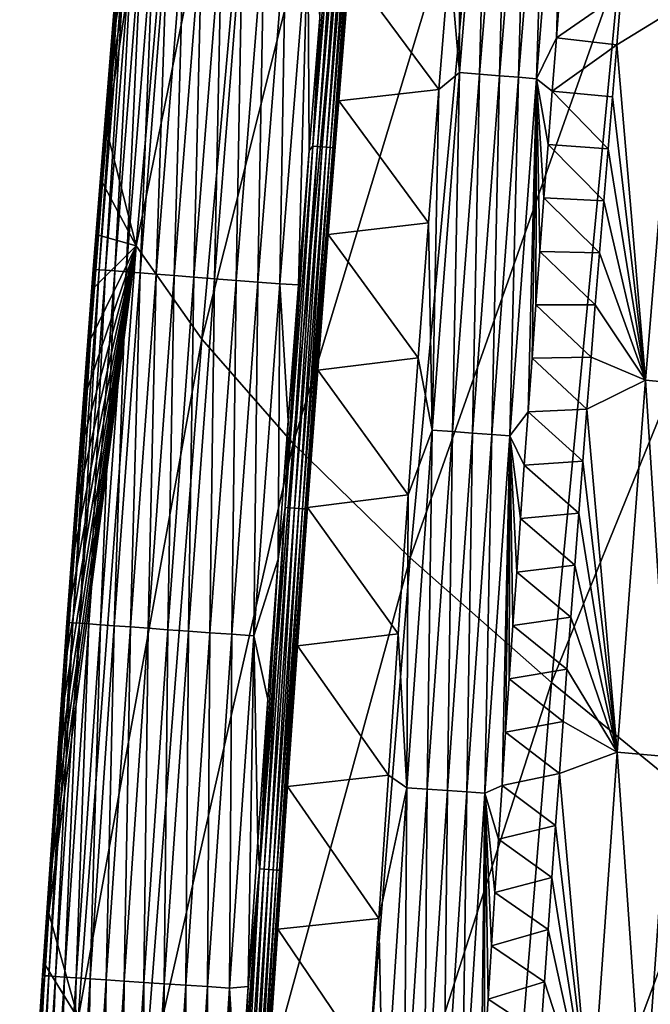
# Model space of a CAD drawing. Header units: millimetres. Extents: x -300 to 300, y -500 to 500.
# Tile 568 of 656: x -296 to -282, y 176 to 198. Entities that reach past the tile are written whole.
import ezdxf

# ---------------------------------------------------------------- set-up
doc = ezdxf.new("R2010")
doc.units = ezdxf.units.MM
doc.header["$LTSCALE"] = 81.481481
for name, color, linetype in [('20', 7, 'CONTINUOUS'), ('24', 7, 'CONTINUOUS'), ('25', 7, 'CONTINUOUS'), ('28', 7, 'CONTINUOUS'), ('29', 7, 'CONTINUOUS'), ('31', 7, 'CONTINUOUS'), ('33', 7, 'CONTINUOUS')]:
    doc.layers.add(name, color=color, linetype=linetype)

msp = doc.modelspace()

# ---------------------------------------------------------------- linework, layer by layer
at = {"layer": '20', "color": 7, "linetype": 'CONTINUOUS'}
for points in [[(-279.029, 195.805, 31.154), (-277.388, 210.597, 31.258), (-282.589, 198.919, 27.298), (-279.029, 195.805, 31.154)], [(-293.019, 192.858, 9.708), (-291.612, 208.98, 9.738), (-293.655, 195.336, 5.778), (-293.019, 192.858, 9.708)], [(-293.655, 195.336, 5.778), (-291.612, 208.98, 9.738), (-293.564, 196.461, 5.782), (-293.655, 195.336, 5.778)], [(-293.564, 196.461, 5.782), (-291.612, 208.98, 9.738), (-293.473, 197.585, 5.787), (-293.564, 196.461, 5.782)], [(-293.473, 197.585, 5.787), (-291.612, 208.98, 9.738), (-293.381, 198.709, 5.791), (-293.473, 197.585, 5.787)], [(-293.019, 192.858, 9.708), (-290.175, 206.835, 14.459), (-291.612, 208.98, 9.738), (-293.019, 192.858, 9.708)], [(-291.607, 190.84, 14.411), (-290.175, 206.835, 14.459), (-293.019, 192.858, 9.708), (-291.607, 190.84, 14.411)], [(-291.607, 190.84, 14.411), (-288.18, 204.44, 18.955), (-290.175, 206.835, 14.459), (-291.607, 190.84, 14.411)], [(-289.631, 188.593, 18.893), (-288.18, 204.44, 18.955), (-291.607, 190.84, 14.411), (-289.631, 188.593, 18.893)], [(-289.631, 188.593, 18.893), (-285.645, 201.799, 23.233), (-288.18, 204.44, 18.955), (-289.631, 188.593, 18.893)], [(-287.111, 186.122, 23.157), (-285.645, 201.799, 23.233), (-289.631, 188.593, 18.893), (-287.111, 186.122, 23.157)], [(-287.111, 186.122, 23.157), (-282.589, 198.919, 27.298), (-285.645, 201.799, 23.233), (-287.111, 186.122, 23.157)], [(-284.064, 183.434, 27.21), (-282.589, 198.919, 27.298), (-287.111, 186.122, 23.157), (-284.064, 183.434, 27.21)], [(-284.064, 183.434, 27.21), (-279.029, 195.805, 31.154), (-282.589, 198.919, 27.298), (-284.064, 183.434, 27.21)], [(-280.509, 180.533, 31.057), (-279.029, 195.805, 31.154), (-284.064, 183.434, 27.21), (-280.509, 180.533, 31.057)], [(-293.744, 194.212, 5.774), (-293.019, 192.858, 9.708), (-293.655, 195.336, 5.778), (-293.744, 194.212, 5.774)], [(-293.833, 193.088, 5.77), (-293.019, 192.858, 9.708), (-293.744, 194.212, 5.774), (-293.833, 193.088, 5.77)], [(-293.921, 191.963, 5.766), (-293.019, 192.858, 9.708), (-293.833, 193.088, 5.77), (-293.921, 191.963, 5.766)], [(-294.268, 176.186, 9.68), (-293.019, 192.858, 9.708), (-294.903, 178.456, 5.719), (-294.268, 176.186, 9.68)], [(-294.903, 178.456, 5.719), (-293.019, 192.858, 9.708), (-294.826, 179.583, 5.723), (-294.903, 178.456, 5.719)], [(-294.826, 179.583, 5.723), (-293.019, 192.858, 9.708), (-294.748, 180.709, 5.726), (-294.826, 179.583, 5.723)], [(-294.748, 180.709, 5.726), (-293.019, 192.858, 9.708), (-294.669, 181.835, 5.73), (-294.748, 180.709, 5.726)], [(-294.669, 181.835, 5.73), (-293.019, 192.858, 9.708), (-294.589, 182.961, 5.734), (-294.669, 181.835, 5.73)], [(-294.589, 182.961, 5.734), (-293.019, 192.858, 9.708), (-294.509, 184.087, 5.738), (-294.589, 182.961, 5.734)], [(-294.509, 184.087, 5.738), (-293.019, 192.858, 9.708), (-294.427, 185.212, 5.742), (-294.509, 184.087, 5.738)], [(-294.427, 185.212, 5.742), (-293.019, 192.858, 9.708), (-294.345, 186.338, 5.746), (-294.427, 185.212, 5.742)], [(-294.345, 186.338, 5.746), (-293.019, 192.858, 9.708), (-294.262, 187.463, 5.75), (-294.345, 186.338, 5.746)], [(-294.268, 176.186, 9.68), (-291.607, 190.84, 14.411), (-293.019, 192.858, 9.708), (-294.268, 176.186, 9.68)], [(-294.262, 187.463, 5.75), (-293.019, 192.858, 9.708), (-294.178, 188.588, 5.754), (-294.262, 187.463, 5.75)], [(-294.178, 188.588, 5.754), (-293.019, 192.858, 9.708), (-294.093, 189.713, 5.758), (-294.178, 188.588, 5.754)], [(-294.093, 189.713, 5.758), (-293.019, 192.858, 9.708), (-294.007, 190.838, 5.762), (-294.093, 189.713, 5.758)], [(-294.007, 190.838, 5.762), (-293.019, 192.858, 9.708), (-293.921, 191.963, 5.766), (-294.007, 190.838, 5.762)], [(-292.881, 174.306, 14.367), (-291.607, 190.84, 14.411), (-294.268, 176.186, 9.68), (-292.881, 174.306, 14.367)], [(-292.881, 174.306, 14.367), (-289.631, 188.593, 18.893), (-291.607, 190.84, 14.411), (-292.881, 174.306, 14.367)], [(-290.924, 172.221, 18.835), (-289.631, 188.593, 18.893), (-292.881, 174.306, 14.367), (-290.924, 172.221, 18.835)], [(-290.924, 172.221, 18.835), (-287.111, 186.122, 23.157), (-289.631, 188.593, 18.893), (-290.924, 172.221, 18.835)], [(-288.418, 169.933, 23.087), (-287.111, 186.122, 23.157), (-290.924, 172.221, 18.835), (-288.418, 169.933, 23.087)], [(-288.418, 169.933, 23.087), (-284.064, 183.434, 27.21), (-287.111, 186.122, 23.157), (-288.418, 169.933, 23.087)], [(-285.38, 167.45, 27.129), (-284.064, 183.434, 27.21), (-288.418, 169.933, 23.087), (-285.38, 167.45, 27.129)], [(-285.38, 167.45, 27.129), (-280.509, 180.533, 31.057), (-284.064, 183.434, 27.21), (-285.38, 167.45, 27.129)], [(-281.829, 164.774, 30.967), (-280.509, 180.533, 31.057), (-285.38, 167.45, 27.129), (-281.829, 164.774, 30.967)], [(-294.979, 177.33, 5.715), (-294.268, 176.186, 9.68), (-294.903, 178.456, 5.719), (-294.979, 177.33, 5.715)], [(-295.055, 176.203, 5.711), (-294.268, 176.186, 9.68), (-294.979, 177.33, 5.715), (-295.055, 176.203, 5.711)]]:
    msp.add_3dface(points, dxfattribs=at)
at = {"layer": '24', "color": 7, "linetype": 'CONTINUOUS'}
for points in [[(-283.867, 198.501, 1.327), (-282.56, 198.313, 2.334), (-283.958, 197.347, 1.329), (-283.867, 198.501, 1.327)], [(-282.56, 198.313, 2.334), (-282.656, 197.191, 2.332), (-283.958, 197.347, 1.329), (-282.56, 198.313, 2.334)], [(-283.958, 197.347, 1.329), (-282.656, 197.191, 2.332), (-284.048, 196.194, 1.33), (-283.958, 197.347, 1.329)], [(-282.656, 197.191, 2.332), (-282.751, 196.069, 2.329), (-284.048, 196.194, 1.33), (-282.656, 197.191, 2.332)], [(-284.048, 196.194, 1.33), (-282.844, 194.947, 2.326), (-284.137, 195.041, 1.331), (-284.048, 196.194, 1.33)], [(-282.751, 196.069, 2.329), (-282.844, 194.947, 2.326), (-284.048, 196.194, 1.33), (-282.751, 196.069, 2.329)], [(-284.137, 195.041, 1.331), (-282.937, 193.824, 2.323), (-284.225, 193.888, 1.333), (-284.137, 195.041, 1.331)], [(-282.844, 194.947, 2.326), (-282.937, 193.824, 2.323), (-284.137, 195.041, 1.331), (-282.844, 194.947, 2.326)], [(-284.225, 193.888, 1.333), (-283.029, 192.702, 2.32), (-284.312, 192.734, 1.334), (-284.225, 193.888, 1.333)], [(-282.937, 193.824, 2.323), (-283.029, 192.702, 2.32), (-284.225, 193.888, 1.333), (-282.937, 193.824, 2.323)], [(-284.312, 192.734, 1.334), (-283.12, 191.579, 2.317), (-284.398, 191.581, 1.335), (-284.312, 192.734, 1.334)], [(-283.029, 192.702, 2.32), (-283.12, 191.579, 2.317), (-284.312, 192.734, 1.334), (-283.029, 192.702, 2.32)], [(-284.398, 191.581, 1.335), (-283.209, 190.456, 2.315), (-284.483, 190.428, 1.336), (-284.398, 191.581, 1.335)], [(-283.12, 191.579, 2.317), (-283.209, 190.456, 2.315), (-284.398, 191.581, 1.335), (-283.12, 191.579, 2.317)], [(-284.483, 190.428, 1.336), (-283.298, 189.333, 2.312), (-284.568, 189.276, 1.338), (-284.483, 190.428, 1.336)], [(-283.209, 190.456, 2.315), (-283.298, 189.333, 2.312), (-284.483, 190.428, 1.336), (-283.209, 190.456, 2.315)], [(-283.298, 189.333, 2.312), (-283.386, 188.211, 2.309), (-284.568, 189.276, 1.338), (-283.298, 189.333, 2.312)], [(-284.568, 189.276, 1.338), (-283.386, 188.211, 2.309), (-284.651, 188.123, 1.339), (-284.568, 189.276, 1.338)], [(-284.651, 188.123, 1.339), (-283.473, 187.087, 2.306), (-284.733, 186.97, 1.34), (-284.651, 188.123, 1.339)], [(-283.386, 188.211, 2.309), (-283.473, 187.087, 2.306), (-284.651, 188.123, 1.339), (-283.386, 188.211, 2.309)], [(-284.733, 186.97, 1.34), (-283.559, 185.964, 2.304), (-284.814, 185.817, 1.342), (-284.733, 186.97, 1.34)], [(-283.473, 187.087, 2.306), (-283.559, 185.964, 2.304), (-284.733, 186.97, 1.34), (-283.473, 187.087, 2.306)], [(-283.559, 185.964, 2.304), (-283.644, 184.841, 2.301), (-284.814, 185.817, 1.342), (-283.559, 185.964, 2.304)], [(-284.814, 185.817, 1.342), (-283.644, 184.841, 2.301), (-284.894, 184.665, 1.343), (-284.814, 185.817, 1.342)], [(-283.644, 184.841, 2.301), (-283.729, 183.718, 2.298), (-284.894, 184.665, 1.343), (-283.644, 184.841, 2.301)], [(-284.894, 184.665, 1.343), (-283.729, 183.718, 2.298), (-284.974, 183.512, 1.344), (-284.894, 184.665, 1.343)], [(-283.729, 183.718, 2.298), (-283.812, 182.594, 2.296), (-284.974, 183.512, 1.344), (-283.729, 183.718, 2.298)], [(-284.974, 183.512, 1.344), (-283.812, 182.594, 2.296), (-285.052, 182.36, 1.345), (-284.974, 183.512, 1.344)], [(-283.812, 182.594, 2.296), (-283.894, 181.471, 2.293), (-285.052, 182.36, 1.345), (-283.812, 182.594, 2.296)], [(-285.052, 182.36, 1.345), (-283.894, 181.471, 2.293), (-285.13, 181.207, 1.347), (-285.052, 182.36, 1.345)], [(-283.894, 181.471, 2.293), (-283.976, 180.347, 2.29), (-285.13, 181.207, 1.347), (-283.894, 181.471, 2.293)], [(-285.13, 181.207, 1.347), (-283.976, 180.347, 2.29), (-285.207, 180.055, 1.348), (-285.13, 181.207, 1.347)], [(-283.976, 180.347, 2.29), (-284.057, 179.224, 2.287), (-285.207, 180.055, 1.348), (-283.976, 180.347, 2.29)], [(-285.207, 180.055, 1.348), (-284.057, 179.224, 2.287), (-285.283, 178.903, 1.349), (-285.207, 180.055, 1.348)], [(-284.057, 179.224, 2.287), (-284.137, 178.1, 2.285), (-285.283, 178.903, 1.349), (-284.057, 179.224, 2.287)], [(-285.283, 178.903, 1.349), (-284.137, 178.1, 2.285), (-285.358, 177.751, 1.35), (-285.283, 178.903, 1.349)], [(-284.137, 178.1, 2.285), (-284.216, 176.976, 2.282), (-285.358, 177.751, 1.35), (-284.137, 178.1, 2.285)], [(-285.358, 177.751, 1.35), (-284.216, 176.976, 2.282), (-285.432, 176.599, 1.351), (-285.358, 177.751, 1.35)], [(-284.216, 176.976, 2.282), (-284.294, 175.852, 2.279), (-285.432, 176.599, 1.351), (-284.216, 176.976, 2.282)], [(-285.432, 176.599, 1.351), (-284.294, 175.852, 2.279), (-285.506, 175.447, 1.353), (-285.432, 176.599, 1.351)]]:
    msp.add_3dface(points, dxfattribs=at)
at = {"layer": '25', "color": 7, "linetype": 'CONTINUOUS'}
for points in [[(-282.656, 197.191, 2.332), (-282.56, 198.313, 2.334), (-281.374, 197.974, 3.342), (-282.656, 197.191, 2.332)], [(-282.656, 197.191, 2.332), (-281.374, 197.974, 3.342), (-282.035, 189.956, 3.329), (-282.656, 197.191, 2.332)], [(-281.374, 197.974, 3.342), (-280.893, 189.848, 4.458), (-282.035, 189.956, 3.329), (-281.374, 197.974, 3.342)], [(-282.751, 196.069, 2.329), (-282.656, 197.191, 2.332), (-282.035, 189.956, 3.329), (-282.751, 196.069, 2.329)], [(-282.844, 194.947, 2.326), (-282.751, 196.069, 2.329), (-282.035, 189.956, 3.329), (-282.844, 194.947, 2.326)], [(-282.937, 193.824, 2.323), (-282.844, 194.947, 2.326), (-282.035, 189.956, 3.329), (-282.937, 193.824, 2.323)], [(-283.029, 192.702, 2.32), (-282.937, 193.824, 2.323), (-282.035, 189.956, 3.329), (-283.029, 192.702, 2.32)], [(-283.12, 191.579, 2.317), (-283.029, 192.702, 2.32), (-282.035, 189.956, 3.329), (-283.12, 191.579, 2.317)], [(-283.209, 190.456, 2.315), (-283.12, 191.579, 2.317), (-282.035, 189.956, 3.329), (-283.209, 190.456, 2.315)], [(-283.298, 189.333, 2.312), (-283.209, 190.456, 2.315), (-282.035, 189.956, 3.329), (-283.298, 189.333, 2.312)], [(-283.298, 189.333, 2.312), (-282.035, 189.956, 3.329), (-282.649, 181.931, 3.316), (-283.298, 189.333, 2.312)], [(-282.035, 189.956, 3.329), (-281.508, 181.83, 4.453), (-282.649, 181.931, 3.316), (-282.035, 189.956, 3.329)], [(-280.893, 189.848, 4.458), (-281.508, 181.83, 4.453), (-282.035, 189.956, 3.329), (-280.893, 189.848, 4.458)], [(-283.386, 188.211, 2.309), (-283.298, 189.333, 2.312), (-282.649, 181.931, 3.316), (-283.386, 188.211, 2.309)], [(-283.473, 187.087, 2.306), (-283.386, 188.211, 2.309), (-282.649, 181.931, 3.316), (-283.473, 187.087, 2.306)], [(-283.559, 185.964, 2.304), (-283.473, 187.087, 2.306), (-282.649, 181.931, 3.316), (-283.559, 185.964, 2.304)], [(-283.644, 184.841, 2.301), (-283.559, 185.964, 2.304), (-282.649, 181.931, 3.316), (-283.644, 184.841, 2.301)], [(-283.729, 183.718, 2.298), (-283.644, 184.841, 2.301), (-282.649, 181.931, 3.316), (-283.729, 183.718, 2.298)], [(-283.812, 182.594, 2.296), (-283.729, 183.718, 2.298), (-282.649, 181.931, 3.316), (-283.812, 182.594, 2.296)], [(-283.894, 181.471, 2.293), (-283.812, 182.594, 2.296), (-282.649, 181.931, 3.316), (-283.894, 181.471, 2.293)], [(-283.894, 181.471, 2.293), (-282.649, 181.931, 3.316), (-283.218, 173.898, 3.303), (-283.894, 181.471, 2.293)], [(-282.649, 181.931, 3.316), (-282.077, 173.804, 4.447), (-283.218, 173.898, 3.303), (-282.649, 181.931, 3.316)], [(-281.508, 181.83, 4.453), (-282.077, 173.804, 4.447), (-282.649, 181.931, 3.316), (-281.508, 181.83, 4.453)], [(-281.508, 181.83, 4.453), (-281.029, 173.717, 5.685), (-282.077, 173.804, 4.447), (-281.508, 181.83, 4.453)], [(-283.976, 180.347, 2.29), (-283.894, 181.471, 2.293), (-283.218, 173.898, 3.303), (-283.976, 180.347, 2.29)], [(-284.057, 179.224, 2.287), (-283.976, 180.347, 2.29), (-283.218, 173.898, 3.303), (-284.057, 179.224, 2.287)], [(-284.137, 178.1, 2.285), (-284.057, 179.224, 2.287), (-283.218, 173.898, 3.303), (-284.137, 178.1, 2.285)], [(-284.216, 176.976, 2.282), (-284.137, 178.1, 2.285), (-283.218, 173.898, 3.303), (-284.216, 176.976, 2.282)], [(-284.294, 175.852, 2.279), (-284.216, 176.976, 2.282), (-283.218, 173.898, 3.303), (-284.294, 175.852, 2.279)]]:
    msp.add_3dface(points, dxfattribs=at)
at = {"layer": '28', "color": 7, "linetype": 'CONTINUOUS'}
for points in [[(-293.338, 199.965, 4.875), (-293.909, 192.346, 4.363), (-293.947, 192.348, 4.849), (-293.338, 199.965, 4.875)], [(-293.338, 199.965, 4.875), (-293.947, 192.348, 4.849), (-293.328, 199.964, 5.347), (-293.338, 199.965, 4.875)], [(-293.328, 199.964, 5.347), (-293.947, 192.348, 4.849), (-293.94, 192.348, 5.319), (-293.328, 199.964, 5.347)], [(-293.287, 199.832, 5.795), (-293.328, 199.964, 5.347), (-293.94, 192.348, 5.319), (-293.287, 199.832, 5.795)], [(-293.302, 199.962, 4.388), (-293.909, 192.346, 4.363), (-293.338, 199.965, 4.875), (-293.302, 199.962, 4.388)], [(-293.302, 199.962, 4.388), (-293.82, 192.339, 3.87), (-293.909, 192.346, 4.363), (-293.302, 199.962, 4.388)], [(-293.215, 199.955, 3.892), (-293.82, 192.339, 3.87), (-293.302, 199.962, 4.388), (-293.215, 199.955, 3.892)], [(-293.215, 199.955, 3.892), (-293.679, 192.328, 3.376), (-293.82, 192.339, 3.87), (-293.215, 199.955, 3.892)], [(-293.076, 199.943, 3.396), (-293.679, 192.328, 3.376), (-293.215, 199.955, 3.892), (-293.076, 199.943, 3.396)], [(-293.076, 199.943, 3.396), (-293.483, 192.313, 2.89), (-293.679, 192.328, 3.376), (-293.076, 199.943, 3.396)], [(-292.881, 199.927, 2.908), (-293.483, 192.313, 2.89), (-293.076, 199.943, 3.396), (-292.881, 199.927, 2.908)], [(-292.881, 199.927, 2.908), (-293.234, 192.294, 2.42), (-293.483, 192.313, 2.89), (-292.881, 199.927, 2.908)], [(-292.633, 199.907, 2.435), (-293.234, 192.294, 2.42), (-292.881, 199.927, 2.908), (-292.633, 199.907, 2.435)], [(-293.381, 198.709, 5.791), (-293.287, 199.832, 5.795), (-293.94, 192.348, 5.319), (-293.381, 198.709, 5.791)], [(-292.633, 199.907, 2.435), (-292.934, 192.27, 1.976), (-293.234, 192.294, 2.42), (-292.633, 199.907, 2.435)], [(-292.334, 199.882, 1.989), (-292.934, 192.27, 1.976), (-292.633, 199.907, 2.435), (-292.334, 199.882, 1.989)], [(-292.334, 199.882, 1.989), (-292.587, 192.244, 1.566), (-292.934, 192.27, 1.976), (-292.334, 199.882, 1.989)], [(-291.986, 199.853, 1.576), (-292.587, 192.244, 1.566), (-292.334, 199.882, 1.989), (-291.986, 199.853, 1.576)], [(-291.986, 199.853, 1.576), (-292.199, 192.213, 1.196), (-292.587, 192.244, 1.566), (-291.986, 199.853, 1.576)], [(-291.598, 199.821, 1.203), (-292.199, 192.213, 1.196), (-291.986, 199.853, 1.576), (-291.598, 199.821, 1.203)], [(-291.598, 199.821, 1.203), (-291.778, 192.181, 0.873), (-292.199, 192.213, 1.196), (-291.598, 199.821, 1.203)], [(-291.176, 199.786, 0.878), (-291.778, 192.181, 0.873), (-291.598, 199.821, 1.203), (-291.176, 199.786, 0.878)], [(-291.176, 199.786, 0.878), (-291.331, 192.146, 0.599), (-291.778, 192.181, 0.873), (-291.176, 199.786, 0.878)], [(-290.728, 199.748, 0.603), (-291.331, 192.146, 0.599), (-291.176, 199.786, 0.878), (-290.728, 199.748, 0.603)], [(-290.728, 199.748, 0.603), (-290.867, 192.11, 0.379), (-291.331, 192.146, 0.599), (-290.728, 199.748, 0.603)], [(-290.263, 199.709, 0.381), (-290.867, 192.11, 0.379), (-290.728, 199.748, 0.603), (-290.263, 199.709, 0.381)], [(-290.263, 199.709, 0.381), (-290.395, 192.073, 0.21), (-290.867, 192.11, 0.379), (-290.263, 199.709, 0.381)], [(-289.79, 199.67, 0.212), (-290.395, 192.073, 0.21), (-290.263, 199.709, 0.381), (-289.79, 199.67, 0.212)], [(-289.79, 199.67, 0.212), (-289.923, 192.037, 0.093), (-290.395, 192.073, 0.21), (-289.79, 199.67, 0.212)], [(-289.317, 199.631, 0.094), (-289.923, 192.037, 0.093), (-289.79, 199.67, 0.212), (-289.317, 199.631, 0.094)], [(-289.923, 192.037, 0.093), (-289.317, 199.631, 0.094), (-289.516, 192.015, 0.031), (-289.923, 192.037, 0.093)], [(-289.516, 192.015, 0.031), (-289.317, 199.631, 0.094), (-289.29, 194.914, 0.031), (-289.516, 192.015, 0.031)], [(-289.29, 194.914, 0.031), (-289.317, 199.631, 0.094), (-289.059, 197.777, 0.031), (-289.29, 194.914, 0.031)], [(-293.473, 197.585, 5.787), (-293.381, 198.709, 5.791), (-293.94, 192.348, 5.319), (-293.473, 197.585, 5.787)], [(-293.564, 196.461, 5.782), (-293.473, 197.585, 5.787), (-293.94, 192.348, 5.319), (-293.564, 196.461, 5.782)], [(-293.655, 195.336, 5.778), (-293.564, 196.461, 5.782), (-293.94, 192.348, 5.319), (-293.655, 195.336, 5.778)], [(-293.744, 194.212, 5.774), (-293.655, 195.336, 5.778), (-293.94, 192.348, 5.319), (-293.744, 194.212, 5.774)], [(-293.833, 193.088, 5.77), (-293.744, 194.212, 5.774), (-293.94, 192.348, 5.319), (-293.833, 193.088, 5.77)], [(-293.921, 191.963, 5.766), (-293.833, 193.088, 5.77), (-293.94, 192.348, 5.319), (-293.921, 191.963, 5.766)], [(-293.947, 192.348, 4.849), (-294.474, 184.727, 4.34), (-294.514, 184.73, 4.824), (-293.947, 192.348, 4.849)], [(-293.947, 192.348, 4.849), (-294.514, 184.73, 4.824), (-293.94, 192.348, 5.319), (-293.947, 192.348, 4.849)], [(-293.94, 192.348, 5.319), (-294.514, 184.73, 4.824), (-294.509, 184.73, 5.293), (-293.94, 192.348, 5.319)], [(-293.921, 191.963, 5.766), (-293.94, 192.348, 5.319), (-294.509, 184.73, 5.293), (-293.921, 191.963, 5.766)], [(-293.909, 192.346, 4.363), (-294.474, 184.727, 4.34), (-293.947, 192.348, 4.849), (-293.909, 192.346, 4.363)], [(-293.909, 192.346, 4.363), (-294.383, 184.721, 3.849), (-294.474, 184.727, 4.34), (-293.909, 192.346, 4.363)], [(-293.82, 192.339, 3.87), (-294.383, 184.721, 3.849), (-293.909, 192.346, 4.363), (-293.82, 192.339, 3.87)], [(-293.82, 192.339, 3.87), (-294.24, 184.71, 3.357), (-294.383, 184.721, 3.849), (-293.82, 192.339, 3.87)], [(-293.679, 192.328, 3.376), (-294.24, 184.71, 3.357), (-293.82, 192.339, 3.87), (-293.679, 192.328, 3.376)], [(-293.679, 192.328, 3.376), (-294.043, 184.696, 2.873), (-294.24, 184.71, 3.357), (-293.679, 192.328, 3.376)], [(-293.483, 192.313, 2.89), (-294.043, 184.696, 2.873), (-293.679, 192.328, 3.376), (-293.483, 192.313, 2.89)], [(-293.483, 192.313, 2.89), (-293.793, 184.678, 2.406), (-294.043, 184.696, 2.873), (-293.483, 192.313, 2.89)], [(-293.234, 192.294, 2.42), (-293.793, 184.678, 2.406), (-293.483, 192.313, 2.89), (-293.234, 192.294, 2.42)], [(-293.234, 192.294, 2.42), (-293.493, 184.657, 1.965), (-293.793, 184.678, 2.406), (-293.234, 192.294, 2.42)], [(-292.934, 192.27, 1.976), (-293.493, 184.657, 1.965), (-293.234, 192.294, 2.42), (-292.934, 192.27, 1.976)], [(-292.934, 192.27, 1.976), (-293.146, 184.632, 1.556), (-293.493, 184.657, 1.965), (-292.934, 192.27, 1.976)], [(-292.587, 192.244, 1.566), (-293.146, 184.632, 1.556), (-292.934, 192.27, 1.976), (-292.587, 192.244, 1.566)], [(-292.587, 192.244, 1.566), (-292.758, 184.604, 1.189), (-293.146, 184.632, 1.556), (-292.587, 192.244, 1.566)], [(-292.199, 192.213, 1.196), (-292.758, 184.604, 1.189), (-292.587, 192.244, 1.566), (-292.199, 192.213, 1.196)], [(-292.199, 192.213, 1.196), (-292.337, 184.573, 0.867), (-292.758, 184.604, 1.189), (-292.199, 192.213, 1.196)], [(-291.778, 192.181, 0.873), (-292.337, 184.573, 0.867), (-292.199, 192.213, 1.196), (-291.778, 192.181, 0.873)], [(-291.778, 192.181, 0.873), (-291.891, 184.541, 0.596), (-292.337, 184.573, 0.867), (-291.778, 192.181, 0.873)], [(-291.331, 192.146, 0.599), (-291.891, 184.541, 0.596), (-291.778, 192.181, 0.873), (-291.331, 192.146, 0.599)], [(-291.331, 192.146, 0.599), (-291.429, 184.508, 0.376), (-291.891, 184.541, 0.596), (-291.331, 192.146, 0.599)], [(-290.867, 192.11, 0.379), (-291.429, 184.508, 0.376), (-291.331, 192.146, 0.599), (-290.867, 192.11, 0.379)], [(-290.867, 192.11, 0.379), (-290.958, 184.474, 0.209), (-291.429, 184.508, 0.376), (-290.867, 192.11, 0.379)], [(-290.395, 192.073, 0.21), (-290.958, 184.474, 0.209), (-290.867, 192.11, 0.379), (-290.395, 192.073, 0.21)], [(-290.395, 192.073, 0.21), (-290.486, 184.44, 0.093), (-290.958, 184.474, 0.209), (-290.395, 192.073, 0.21)], [(-289.923, 192.037, 0.093), (-290.486, 184.44, 0.093), (-290.395, 192.073, 0.21), (-289.923, 192.037, 0.093)], [(-294.007, 190.838, 5.762), (-293.921, 191.963, 5.766), (-294.509, 184.73, 5.293), (-294.007, 190.838, 5.762)], [(-290.486, 184.44, 0.093), (-289.923, 192.037, 0.093), (-289.961, 186.097, 0.031), (-290.486, 184.44, 0.093)], [(-289.961, 186.097, 0.031), (-289.923, 192.037, 0.093), (-289.74, 189.077, 0.031), (-289.961, 186.097, 0.031)], [(-289.74, 189.077, 0.031), (-289.923, 192.037, 0.093), (-289.516, 192.015, 0.031), (-289.74, 189.077, 0.031)], [(-294.093, 189.713, 5.758), (-294.007, 190.838, 5.762), (-294.509, 184.73, 5.293), (-294.093, 189.713, 5.758)], [(-294.178, 188.588, 5.754), (-294.093, 189.713, 5.758), (-294.509, 184.73, 5.293), (-294.178, 188.588, 5.754)], [(-294.262, 187.463, 5.75), (-294.178, 188.588, 5.754), (-294.509, 184.73, 5.293), (-294.262, 187.463, 5.75)], [(-294.345, 186.338, 5.746), (-294.262, 187.463, 5.75), (-294.509, 184.73, 5.293), (-294.345, 186.338, 5.746)], [(-294.427, 185.212, 5.742), (-294.345, 186.338, 5.746), (-294.509, 184.73, 5.293), (-294.427, 185.212, 5.742)], [(-290.179, 183.07, 0.031), (-290.486, 184.44, 0.093), (-289.961, 186.097, 0.031), (-290.179, 183.07, 0.031)], [(-294.509, 184.087, 5.738), (-294.427, 185.212, 5.742), (-294.509, 184.73, 5.293), (-294.509, 184.087, 5.738)], [(-294.514, 184.73, 4.824), (-294.999, 177.107, 4.318), (-295.042, 177.11, 4.8), (-294.514, 184.73, 4.824)], [(-294.514, 184.73, 4.824), (-295.042, 177.11, 4.8), (-294.509, 184.73, 5.293), (-294.514, 184.73, 4.824)], [(-294.509, 184.73, 5.293), (-295.042, 177.11, 4.8), (-295.038, 177.11, 5.268), (-294.509, 184.73, 5.293)], [(-294.509, 184.087, 5.738), (-294.509, 184.73, 5.293), (-295.038, 177.11, 5.268), (-294.509, 184.087, 5.738)], [(-294.474, 184.727, 4.34), (-294.999, 177.107, 4.318), (-294.514, 184.73, 4.824), (-294.474, 184.727, 4.34)], [(-294.474, 184.727, 4.34), (-294.907, 177.101, 3.828), (-294.999, 177.107, 4.318), (-294.474, 184.727, 4.34)], [(-294.383, 184.721, 3.849), (-294.907, 177.101, 3.828), (-294.474, 184.727, 4.34), (-294.383, 184.721, 3.849)], [(-294.383, 184.721, 3.849), (-294.762, 177.091, 3.339), (-294.907, 177.101, 3.828), (-294.383, 184.721, 3.849)], [(-294.24, 184.71, 3.357), (-294.762, 177.091, 3.339), (-294.383, 184.721, 3.849), (-294.24, 184.71, 3.357)], [(-294.24, 184.71, 3.357), (-294.564, 177.078, 2.857), (-294.762, 177.091, 3.339), (-294.24, 184.71, 3.357)], [(-294.043, 184.696, 2.873), (-294.564, 177.078, 2.857), (-294.24, 184.71, 3.357), (-294.043, 184.696, 2.873)], [(-294.043, 184.696, 2.873), (-294.313, 177.061, 2.393), (-294.564, 177.078, 2.857), (-294.043, 184.696, 2.873)], [(-293.793, 184.678, 2.406), (-294.313, 177.061, 2.393), (-294.043, 184.696, 2.873), (-293.793, 184.678, 2.406)], [(-293.793, 184.678, 2.406), (-294.012, 177.041, 1.953), (-294.313, 177.061, 2.393), (-293.793, 184.678, 2.406)], [(-293.493, 184.657, 1.965), (-294.012, 177.041, 1.953), (-293.793, 184.678, 2.406), (-293.493, 184.657, 1.965)], [(-293.493, 184.657, 1.965), (-293.665, 177.018, 1.548), (-294.012, 177.041, 1.953), (-293.493, 184.657, 1.965)], [(-293.146, 184.632, 1.556), (-293.665, 177.018, 1.548), (-293.493, 184.657, 1.965), (-293.146, 184.632, 1.556)], [(-293.146, 184.632, 1.556), (-293.278, 176.992, 1.182), (-293.665, 177.018, 1.548), (-293.146, 184.632, 1.556)], [(-292.758, 184.604, 1.189), (-293.278, 176.992, 1.182), (-293.146, 184.632, 1.556), (-292.758, 184.604, 1.189)], [(-292.758, 184.604, 1.189), (-292.858, 176.963, 0.863), (-293.278, 176.992, 1.182), (-292.758, 184.604, 1.189)], [(-292.337, 184.573, 0.867), (-292.858, 176.963, 0.863), (-292.758, 184.604, 1.189), (-292.337, 184.573, 0.867)], [(-292.337, 184.573, 0.867), (-292.413, 176.934, 0.593), (-292.858, 176.963, 0.863), (-292.337, 184.573, 0.867)], [(-291.891, 184.541, 0.596), (-292.413, 176.934, 0.593), (-292.337, 184.573, 0.867), (-291.891, 184.541, 0.596)], [(-291.891, 184.541, 0.596), (-291.951, 176.903, 0.374), (-292.413, 176.934, 0.593), (-291.891, 184.541, 0.596)], [(-291.429, 184.508, 0.376), (-291.951, 176.903, 0.374), (-291.891, 184.541, 0.596), (-291.429, 184.508, 0.376)], [(-291.429, 184.508, 0.376), (-291.481, 176.871, 0.208), (-291.951, 176.903, 0.374), (-291.429, 184.508, 0.376)], [(-290.958, 184.474, 0.209), (-291.481, 176.871, 0.208), (-291.429, 184.508, 0.376), (-290.958, 184.474, 0.209)], [(-290.958, 184.474, 0.209), (-291.011, 176.84, 0.092), (-291.481, 176.871, 0.208), (-290.958, 184.474, 0.209)], [(-290.486, 184.44, 0.093), (-291.011, 176.84, 0.092), (-290.958, 184.474, 0.209), (-290.486, 184.44, 0.093)], [(-291.011, 176.84, 0.092), (-290.486, 184.44, 0.093), (-290.606, 176.875, 0.031), (-291.011, 176.84, 0.092)], [(-290.606, 176.875, 0.031), (-290.486, 184.44, 0.093), (-290.394, 179.996, 0.031), (-290.606, 176.875, 0.031)], [(-290.394, 179.996, 0.031), (-290.486, 184.44, 0.093), (-290.179, 183.07, 0.031), (-290.394, 179.996, 0.031)], [(-294.589, 182.961, 5.734), (-294.509, 184.087, 5.738), (-295.038, 177.11, 5.268), (-294.589, 182.961, 5.734)], [(-294.669, 181.835, 5.73), (-294.589, 182.961, 5.734), (-295.038, 177.11, 5.268), (-294.669, 181.835, 5.73)], [(-294.748, 180.709, 5.726), (-294.669, 181.835, 5.73), (-295.038, 177.11, 5.268), (-294.748, 180.709, 5.726)], [(-294.826, 179.583, 5.723), (-294.748, 180.709, 5.726), (-295.038, 177.11, 5.268), (-294.826, 179.583, 5.723)], [(-294.903, 178.456, 5.719), (-294.826, 179.583, 5.723), (-295.038, 177.11, 5.268), (-294.903, 178.456, 5.719)], [(-294.979, 177.33, 5.715), (-294.903, 178.456, 5.719), (-295.038, 177.11, 5.268), (-294.979, 177.33, 5.715)], [(-295.055, 176.203, 5.711), (-294.979, 177.33, 5.715), (-295.038, 177.11, 5.268), (-295.055, 176.203, 5.711)], [(-295.042, 177.11, 4.8), (-295.487, 169.485, 4.297), (-295.532, 169.488, 4.777), (-295.042, 177.11, 4.8)], [(-295.042, 177.11, 4.8), (-295.532, 169.488, 4.777), (-295.038, 177.11, 5.268), (-295.042, 177.11, 4.8)], [(-295.038, 177.11, 5.268), (-295.532, 169.488, 4.777), (-295.531, 169.488, 5.244), (-295.038, 177.11, 5.268)], [(-295.055, 176.203, 5.711), (-295.038, 177.11, 5.268), (-295.531, 169.488, 5.244), (-295.055, 176.203, 5.711)], [(-294.999, 177.107, 4.318), (-295.487, 169.485, 4.297), (-295.042, 177.11, 4.8), (-294.999, 177.107, 4.318)], [(-294.999, 177.107, 4.318), (-295.393, 169.479, 3.809), (-295.487, 169.485, 4.297), (-294.999, 177.107, 4.318)], [(-294.907, 177.101, 3.828), (-295.393, 169.479, 3.809), (-294.999, 177.107, 4.318), (-294.907, 177.101, 3.828)], [(-294.907, 177.101, 3.828), (-295.247, 169.47, 3.321), (-295.393, 169.479, 3.809), (-294.907, 177.101, 3.828)], [(-294.762, 177.091, 3.339), (-295.247, 169.47, 3.321), (-294.907, 177.101, 3.828), (-294.762, 177.091, 3.339)], [(-294.762, 177.091, 3.339), (-295.048, 169.458, 2.842), (-295.247, 169.47, 3.321), (-294.762, 177.091, 3.339)], [(-294.564, 177.078, 2.857), (-295.048, 169.458, 2.842), (-294.762, 177.091, 3.339), (-294.564, 177.078, 2.857)], [(-294.564, 177.078, 2.857), (-294.797, 169.442, 2.38), (-295.048, 169.458, 2.842), (-294.564, 177.078, 2.857)], [(-294.313, 177.061, 2.393), (-294.797, 169.442, 2.38), (-294.564, 177.078, 2.857), (-294.313, 177.061, 2.393)], [(-294.313, 177.061, 2.393), (-294.496, 169.423, 1.943), (-294.797, 169.442, 2.38), (-294.313, 177.061, 2.393)], [(-294.012, 177.041, 1.953), (-294.496, 169.423, 1.943), (-294.313, 177.061, 2.393), (-294.012, 177.041, 1.953)], [(-294.012, 177.041, 1.953), (-294.148, 169.402, 1.539), (-294.496, 169.423, 1.943), (-294.012, 177.041, 1.953)], [(-293.665, 177.018, 1.548), (-294.148, 169.402, 1.539), (-294.012, 177.041, 1.953), (-293.665, 177.018, 1.548)], [(-293.665, 177.018, 1.548), (-293.762, 169.377, 1.176), (-294.148, 169.402, 1.539), (-293.665, 177.018, 1.548)], [(-293.278, 176.992, 1.182), (-293.762, 169.377, 1.176), (-293.665, 177.018, 1.548), (-293.278, 176.992, 1.182)], [(-293.278, 176.992, 1.182), (-293.342, 169.351, 0.858), (-293.762, 169.377, 1.176), (-293.278, 176.992, 1.182)], [(-292.858, 176.963, 0.863), (-293.342, 169.351, 0.858), (-293.278, 176.992, 1.182), (-292.858, 176.963, 0.863)], [(-292.858, 176.963, 0.863), (-292.898, 169.324, 0.59), (-293.342, 169.351, 0.858), (-292.858, 176.963, 0.863)], [(-292.413, 176.934, 0.593), (-292.898, 169.324, 0.59), (-292.858, 176.963, 0.863), (-292.413, 176.934, 0.593)], [(-292.413, 176.934, 0.593), (-292.437, 169.295, 0.373), (-292.898, 169.324, 0.59), (-292.413, 176.934, 0.593)], [(-291.951, 176.903, 0.374), (-292.437, 169.295, 0.373), (-292.413, 176.934, 0.593), (-291.951, 176.903, 0.374)], [(-291.951, 176.903, 0.374), (-291.968, 169.266, 0.207), (-292.437, 169.295, 0.373), (-291.951, 176.903, 0.374)], [(-291.481, 176.871, 0.208), (-291.968, 169.266, 0.207), (-291.951, 176.903, 0.374), (-291.481, 176.871, 0.208)], [(-291.481, 176.871, 0.208), (-291.499, 169.237, 0.092), (-291.968, 169.266, 0.207), (-291.481, 176.871, 0.208)], [(-291.011, 176.84, 0.092), (-291.499, 169.237, 0.092), (-291.481, 176.871, 0.208), (-291.011, 176.84, 0.092)], [(-291.499, 169.237, 0.092), (-291.011, 176.84, 0.092), (-291.018, 170.519, 0.031), (-291.499, 169.237, 0.092)], [(-291.018, 170.519, 0.031), (-291.011, 176.84, 0.092), (-290.814, 173.715, 0.031), (-291.018, 170.519, 0.031)], [(-290.814, 173.715, 0.031), (-291.011, 176.84, 0.092), (-290.606, 176.875, 0.031), (-290.814, 173.715, 0.031)]]:
    msp.add_3dface(points, dxfattribs=at)
at = {"layer": '29', "color": 7, "linetype": 'CONTINUOUS'}
for points in [[(-286.265, 199.072, 0.5), (-286.493, 196.23, 0.5), (-288.416, 198.829, 0.5), (-286.265, 199.072, 0.5)], [(-288.416, 198.829, 0.5), (-286.493, 196.23, 0.5), (-288.647, 195.985, 0.5), (-288.416, 198.829, 0.5)], [(-286.493, 196.23, 0.5), (-286.717, 193.352, 0.5), (-288.647, 195.985, 0.5), (-286.493, 196.23, 0.5)], [(-288.647, 195.985, 0.5), (-286.717, 193.352, 0.5), (-288.876, 193.101, 0.5), (-288.647, 195.985, 0.5)], [(-286.717, 193.352, 0.5), (-286.937, 190.437, 0.5), (-288.876, 193.101, 0.5), (-286.717, 193.352, 0.5)], [(-288.876, 193.101, 0.5), (-286.937, 190.437, 0.5), (-289.101, 190.171, 0.5), (-288.876, 193.101, 0.5)], [(-286.937, 190.437, 0.5), (-287.155, 187.481, 0.5), (-289.101, 190.171, 0.5), (-286.937, 190.437, 0.5)], [(-289.101, 190.171, 0.5), (-287.155, 187.481, 0.5), (-289.323, 187.212, 0.5), (-289.101, 190.171, 0.5)], [(-287.155, 187.481, 0.5), (-287.37, 184.481, 0.5), (-289.323, 187.212, 0.5), (-287.155, 187.481, 0.5)], [(-289.323, 187.212, 0.5), (-287.37, 184.481, 0.5), (-289.54, 184.226, 0.5), (-289.323, 187.212, 0.5)], [(-287.37, 184.481, 0.5), (-287.581, 181.435, 0.5), (-289.54, 184.226, 0.5), (-287.37, 184.481, 0.5)], [(-289.54, 184.226, 0.5), (-287.581, 181.435, 0.5), (-289.755, 181.19, 0.5), (-289.54, 184.226, 0.5)], [(-287.581, 181.435, 0.5), (-287.79, 178.34, 0.5), (-289.755, 181.19, 0.5), (-287.581, 181.435, 0.5)], [(-289.755, 181.19, 0.5), (-287.79, 178.34, 0.5), (-289.967, 178.107, 0.5), (-289.755, 181.19, 0.5)], [(-287.79, 178.34, 0.5), (-287.995, 175.2, 0.5), (-289.967, 178.107, 0.5), (-287.79, 178.34, 0.5)], [(-289.967, 178.107, 0.5), (-287.995, 175.2, 0.5), (-290.171, 175.04, 0.5), (-289.967, 178.107, 0.5)]]:
    msp.add_3dface(points, dxfattribs=at)
at = {"layer": '31', "color": 7, "linetype": 'CONTINUOUS'}
for points in [[(-289.208, 195.006, 0.028), (-288.825, 200.604, 0.031), (-288.565, 202.799, 0.028), (-289.208, 195.006, 0.028)], [(-289.208, 195.006, 0.028), (-288.565, 202.799, 0.028), (-289.107, 194.998, 0.042), (-289.208, 195.006, 0.028)], [(-289.107, 194.998, 0.042), (-288.565, 202.799, 0.028), (-288.464, 202.79, 0.042), (-289.107, 194.998, 0.042)], [(-289.107, 194.998, 0.042), (-288.464, 202.79, 0.042), (-289.007, 194.99, 0.079), (-289.107, 194.998, 0.042)], [(-289.007, 194.99, 0.079), (-288.464, 202.79, 0.042), (-288.364, 202.782, 0.079), (-289.007, 194.99, 0.079)], [(-289.007, 194.99, 0.079), (-288.364, 202.782, 0.079), (-288.914, 194.983, 0.138), (-289.007, 194.99, 0.079)], [(-288.914, 194.983, 0.138), (-288.364, 202.782, 0.079), (-288.272, 202.774, 0.138), (-288.914, 194.983, 0.138)], [(-288.914, 194.983, 0.138), (-288.272, 202.774, 0.138), (-288.836, 194.977, 0.216), (-288.914, 194.983, 0.138)], [(-288.836, 194.977, 0.216), (-288.272, 202.774, 0.138), (-288.194, 202.767, 0.216), (-288.836, 194.977, 0.216)], [(-288.836, 194.977, 0.216), (-288.194, 202.767, 0.216), (-288.779, 194.972, 0.307), (-288.836, 194.977, 0.216)], [(-288.779, 194.972, 0.307), (-288.194, 202.767, 0.216), (-288.136, 202.762, 0.307), (-288.779, 194.972, 0.307)], [(-288.779, 194.972, 0.307), (-288.136, 202.762, 0.307), (-288.743, 194.969, 0.404), (-288.779, 194.972, 0.307)], [(-288.743, 194.969, 0.404), (-288.136, 202.762, 0.307), (-288.101, 202.759, 0.404), (-288.743, 194.969, 0.404)], [(-288.647, 195.985, 0.5), (-288.743, 194.969, 0.404), (-288.101, 202.759, 0.404), (-288.647, 195.985, 0.5)], [(-288.416, 198.829, 0.5), (-288.647, 195.985, 0.5), (-288.101, 202.759, 0.404), (-288.416, 198.829, 0.5)], [(-289.059, 197.777, 0.031), (-288.825, 200.604, 0.031), (-289.208, 195.006, 0.028), (-289.059, 197.777, 0.031)], [(-289.29, 194.914, 0.031), (-289.059, 197.777, 0.031), (-289.208, 195.006, 0.028), (-289.29, 194.914, 0.031)], [(-288.647, 195.985, 0.5), (-288.876, 193.101, 0.5), (-288.743, 194.969, 0.404), (-288.647, 195.985, 0.5)], [(-289.805, 187.21, 0.028), (-289.29, 194.914, 0.031), (-289.208, 195.006, 0.028), (-289.805, 187.21, 0.028)], [(-289.805, 187.21, 0.028), (-289.208, 195.006, 0.028), (-289.704, 187.203, 0.042), (-289.805, 187.21, 0.028)], [(-289.516, 192.015, 0.031), (-289.29, 194.914, 0.031), (-289.805, 187.21, 0.028), (-289.516, 192.015, 0.031)], [(-289.704, 187.203, 0.042), (-289.208, 195.006, 0.028), (-289.107, 194.998, 0.042), (-289.704, 187.203, 0.042)], [(-289.704, 187.203, 0.042), (-289.107, 194.998, 0.042), (-289.604, 187.195, 0.079), (-289.704, 187.203, 0.042)], [(-289.604, 187.195, 0.079), (-289.107, 194.998, 0.042), (-289.007, 194.99, 0.079), (-289.604, 187.195, 0.079)], [(-289.604, 187.195, 0.079), (-289.007, 194.99, 0.079), (-289.511, 187.188, 0.138), (-289.604, 187.195, 0.079)], [(-289.511, 187.188, 0.138), (-289.007, 194.99, 0.079), (-288.914, 194.983, 0.138), (-289.511, 187.188, 0.138)], [(-289.511, 187.188, 0.138), (-288.914, 194.983, 0.138), (-289.434, 187.183, 0.216), (-289.511, 187.188, 0.138)], [(-289.434, 187.183, 0.216), (-288.914, 194.983, 0.138), (-288.836, 194.977, 0.216), (-289.434, 187.183, 0.216)], [(-289.434, 187.183, 0.216), (-288.836, 194.977, 0.216), (-289.376, 187.178, 0.307), (-289.434, 187.183, 0.216)], [(-289.376, 187.178, 0.307), (-288.836, 194.977, 0.216), (-288.779, 194.972, 0.307), (-289.376, 187.178, 0.307)], [(-289.376, 187.178, 0.307), (-288.779, 194.972, 0.307), (-289.34, 187.176, 0.404), (-289.376, 187.178, 0.307)], [(-289.34, 187.176, 0.404), (-288.779, 194.972, 0.307), (-288.743, 194.969, 0.404), (-289.34, 187.176, 0.404)], [(-289.323, 187.212, 0.5), (-289.34, 187.176, 0.404), (-288.743, 194.969, 0.404), (-289.323, 187.212, 0.5)], [(-289.101, 190.171, 0.5), (-289.323, 187.212, 0.5), (-288.743, 194.969, 0.404), (-289.101, 190.171, 0.5)], [(-288.876, 193.101, 0.5), (-289.101, 190.171, 0.5), (-288.743, 194.969, 0.404), (-288.876, 193.101, 0.5)], [(-289.74, 189.077, 0.031), (-289.516, 192.015, 0.031), (-289.805, 187.21, 0.028), (-289.74, 189.077, 0.031)], [(-289.961, 186.097, 0.031), (-289.74, 189.077, 0.031), (-289.805, 187.21, 0.028), (-289.961, 186.097, 0.031)], [(-290.36, 179.411, 0.028), (-289.961, 186.097, 0.031), (-289.805, 187.21, 0.028), (-290.36, 179.411, 0.028)], [(-290.36, 179.411, 0.028), (-289.805, 187.21, 0.028), (-290.259, 179.404, 0.042), (-290.36, 179.411, 0.028)], [(-290.259, 179.404, 0.042), (-289.805, 187.21, 0.028), (-289.704, 187.203, 0.042), (-290.259, 179.404, 0.042)], [(-290.259, 179.404, 0.042), (-289.704, 187.203, 0.042), (-290.159, 179.397, 0.079), (-290.259, 179.404, 0.042)], [(-290.159, 179.397, 0.079), (-289.704, 187.203, 0.042), (-289.604, 187.195, 0.079), (-290.159, 179.397, 0.079)], [(-290.159, 179.397, 0.079), (-289.604, 187.195, 0.079), (-290.066, 179.391, 0.138), (-290.159, 179.397, 0.079)], [(-290.066, 179.391, 0.138), (-289.604, 187.195, 0.079), (-289.511, 187.188, 0.138), (-290.066, 179.391, 0.138)], [(-290.066, 179.391, 0.138), (-289.511, 187.188, 0.138), (-289.988, 179.385, 0.216), (-290.066, 179.391, 0.138)], [(-289.988, 179.385, 0.216), (-289.511, 187.188, 0.138), (-289.434, 187.183, 0.216), (-289.988, 179.385, 0.216)], [(-289.988, 179.385, 0.216), (-289.434, 187.183, 0.216), (-289.931, 179.381, 0.307), (-289.988, 179.385, 0.216)], [(-289.931, 179.381, 0.307), (-289.434, 187.183, 0.216), (-289.376, 187.178, 0.307), (-289.931, 179.381, 0.307)], [(-289.931, 179.381, 0.307), (-289.376, 187.178, 0.307), (-289.895, 179.379, 0.404), (-289.931, 179.381, 0.307)], [(-289.895, 179.379, 0.404), (-289.376, 187.178, 0.307), (-289.34, 187.176, 0.404), (-289.895, 179.379, 0.404)], [(-289.323, 187.212, 0.5), (-289.54, 184.226, 0.5), (-289.34, 187.176, 0.404), (-289.323, 187.212, 0.5)], [(-289.755, 181.19, 0.5), (-289.895, 179.379, 0.404), (-289.34, 187.176, 0.404), (-289.755, 181.19, 0.5)], [(-289.54, 184.226, 0.5), (-289.755, 181.19, 0.5), (-289.34, 187.176, 0.404), (-289.54, 184.226, 0.5)], [(-290.179, 183.07, 0.031), (-289.961, 186.097, 0.031), (-290.36, 179.411, 0.028), (-290.179, 183.07, 0.031)], [(-290.394, 179.996, 0.031), (-290.179, 183.07, 0.031), (-290.36, 179.411, 0.028), (-290.394, 179.996, 0.031)], [(-289.755, 181.19, 0.5), (-289.967, 178.107, 0.5), (-289.895, 179.379, 0.404), (-289.755, 181.19, 0.5)], [(-290.606, 176.875, 0.031), (-290.394, 179.996, 0.031), (-290.36, 179.411, 0.028), (-290.606, 176.875, 0.031)], [(-290.875, 171.609, 0.028), (-290.606, 176.875, 0.031), (-290.36, 179.411, 0.028), (-290.875, 171.609, 0.028)], [(-290.875, 171.609, 0.028), (-290.36, 179.411, 0.028), (-290.774, 171.603, 0.042), (-290.875, 171.609, 0.028)], [(-290.774, 171.603, 0.042), (-290.36, 179.411, 0.028), (-290.259, 179.404, 0.042), (-290.774, 171.603, 0.042)], [(-290.774, 171.603, 0.042), (-290.259, 179.404, 0.042), (-290.674, 171.596, 0.079), (-290.774, 171.603, 0.042)], [(-290.674, 171.596, 0.079), (-290.259, 179.404, 0.042), (-290.159, 179.397, 0.079), (-290.674, 171.596, 0.079)], [(-290.674, 171.596, 0.079), (-290.159, 179.397, 0.079), (-290.581, 171.59, 0.138), (-290.674, 171.596, 0.079)], [(-290.581, 171.59, 0.138), (-290.159, 179.397, 0.079), (-290.066, 179.391, 0.138), (-290.581, 171.59, 0.138)], [(-290.581, 171.59, 0.138), (-290.066, 179.391, 0.138), (-290.504, 171.585, 0.216), (-290.581, 171.59, 0.138)], [(-290.504, 171.585, 0.216), (-290.066, 179.391, 0.138), (-289.988, 179.385, 0.216), (-290.504, 171.585, 0.216)], [(-290.504, 171.585, 0.216), (-289.988, 179.385, 0.216), (-290.446, 171.582, 0.307), (-290.504, 171.585, 0.216)], [(-290.446, 171.582, 0.307), (-289.988, 179.385, 0.216), (-289.931, 179.381, 0.307), (-290.446, 171.582, 0.307)], [(-290.446, 171.582, 0.307), (-289.931, 179.381, 0.307), (-290.41, 171.579, 0.404), (-290.446, 171.582, 0.307)], [(-290.41, 171.579, 0.404), (-289.931, 179.381, 0.307), (-289.895, 179.379, 0.404), (-290.41, 171.579, 0.404)], [(-290.372, 171.947, 0.5), (-290.41, 171.579, 0.404), (-289.895, 179.379, 0.404), (-290.372, 171.947, 0.5)], [(-290.171, 175.04, 0.5), (-290.372, 171.947, 0.5), (-289.895, 179.379, 0.404), (-290.171, 175.04, 0.5)], [(-289.967, 178.107, 0.5), (-290.171, 175.04, 0.5), (-289.895, 179.379, 0.404), (-289.967, 178.107, 0.5)], [(-290.814, 173.715, 0.031), (-290.606, 176.875, 0.031), (-290.875, 171.609, 0.028), (-290.814, 173.715, 0.031)]]:
    msp.add_3dface(points, dxfattribs=at)
at = {"layer": '33', "color": 7, "linetype": 'CONTINUOUS'}
for points in [[(-286.049, 196.593, 0.521), (-286.034, 201.88, 0.5), (-285.417, 204.303, 0.521), (-286.049, 196.593, 0.521)], [(-286.049, 196.593, 0.521), (-285.417, 204.303, 0.521), (-285.614, 196.558, 0.591), (-286.049, 196.593, 0.521)], [(-285.614, 196.558, 0.591), (-285.417, 204.303, 0.521), (-284.984, 204.266, 0.59), (-285.614, 196.558, 0.591)], [(-285.614, 196.558, 0.591), (-284.984, 204.266, 0.59), (-285.185, 196.524, 0.71), (-285.614, 196.558, 0.591)], [(-285.185, 196.524, 0.71), (-284.984, 204.266, 0.59), (-284.558, 204.229, 0.708), (-285.185, 196.524, 0.71)], [(-285.185, 196.524, 0.71), (-284.558, 204.229, 0.708), (-284.773, 196.492, 0.876), (-285.185, 196.524, 0.71)], [(-284.773, 196.492, 0.876), (-284.558, 204.229, 0.708), (-284.148, 204.194, 0.872), (-284.773, 196.492, 0.876)], [(-284.773, 196.492, 0.876), (-284.148, 204.194, 0.872), (-284.384, 196.46, 1.086), (-284.773, 196.492, 0.876)], [(-284.384, 196.46, 1.086), (-284.148, 204.194, 0.872), (-283.761, 204.161, 1.079), (-284.384, 196.46, 1.086)], [(-283.958, 197.347, 1.329), (-284.384, 196.46, 1.086), (-283.761, 204.161, 1.079), (-283.958, 197.347, 1.329)], [(-283.867, 198.501, 1.327), (-283.958, 197.347, 1.329), (-283.761, 204.161, 1.079), (-283.867, 198.501, 1.327)], [(-286.265, 199.072, 0.5), (-286.034, 201.88, 0.5), (-286.049, 196.593, 0.521), (-286.265, 199.072, 0.5)], [(-286.493, 196.23, 0.5), (-286.265, 199.072, 0.5), (-286.049, 196.593, 0.521), (-286.493, 196.23, 0.5)], [(-283.958, 197.347, 1.329), (-284.048, 196.194, 1.33), (-284.384, 196.46, 1.086), (-283.958, 197.347, 1.329)], [(-286.636, 188.879, 0.522), (-286.493, 196.23, 0.5), (-286.049, 196.593, 0.521), (-286.636, 188.879, 0.522)], [(-286.636, 188.879, 0.522), (-286.049, 196.593, 0.521), (-286.198, 188.847, 0.592), (-286.636, 188.879, 0.522)], [(-286.198, 188.847, 0.592), (-286.049, 196.593, 0.521), (-285.614, 196.558, 0.591), (-286.198, 188.847, 0.592)], [(-286.198, 188.847, 0.592), (-285.614, 196.558, 0.591), (-285.768, 188.815, 0.713), (-286.198, 188.847, 0.592)], [(-285.768, 188.815, 0.713), (-285.614, 196.558, 0.591), (-285.185, 196.524, 0.71), (-285.768, 188.815, 0.713)], [(-285.768, 188.815, 0.713), (-285.185, 196.524, 0.71), (-285.353, 188.784, 0.88), (-285.768, 188.815, 0.713)], [(-285.353, 188.784, 0.88), (-285.185, 196.524, 0.71), (-284.773, 196.492, 0.876), (-285.353, 188.784, 0.88)], [(-285.353, 188.784, 0.88), (-284.773, 196.492, 0.876), (-284.962, 188.755, 1.092), (-285.353, 188.784, 0.88)], [(-284.962, 188.755, 1.092), (-284.773, 196.492, 0.876), (-284.384, 196.46, 1.086), (-284.962, 188.755, 1.092)], [(-284.568, 189.276, 1.338), (-284.962, 188.755, 1.092), (-284.384, 196.46, 1.086), (-284.568, 189.276, 1.338)], [(-284.483, 190.428, 1.336), (-284.568, 189.276, 1.338), (-284.384, 196.46, 1.086), (-284.483, 190.428, 1.336)], [(-284.398, 191.581, 1.335), (-284.483, 190.428, 1.336), (-284.384, 196.46, 1.086), (-284.398, 191.581, 1.335)], [(-284.312, 192.734, 1.334), (-284.398, 191.581, 1.335), (-284.384, 196.46, 1.086), (-284.312, 192.734, 1.334)], [(-284.048, 196.194, 1.33), (-284.137, 195.041, 1.331), (-284.384, 196.46, 1.086), (-284.048, 196.194, 1.33)], [(-284.137, 195.041, 1.331), (-284.225, 193.888, 1.333), (-284.384, 196.46, 1.086), (-284.137, 195.041, 1.331)], [(-284.225, 193.888, 1.333), (-284.312, 192.734, 1.334), (-284.384, 196.46, 1.086), (-284.225, 193.888, 1.333)], [(-286.717, 193.352, 0.5), (-286.493, 196.23, 0.5), (-286.636, 188.879, 0.522), (-286.717, 193.352, 0.5)], [(-286.937, 190.437, 0.5), (-286.717, 193.352, 0.5), (-286.636, 188.879, 0.522), (-286.937, 190.437, 0.5)], [(-287.155, 187.481, 0.5), (-286.937, 190.437, 0.5), (-286.636, 188.879, 0.522), (-287.155, 187.481, 0.5)], [(-284.568, 189.276, 1.338), (-284.651, 188.123, 1.339), (-284.962, 188.755, 1.092), (-284.568, 189.276, 1.338)], [(-287.181, 181.162, 0.522), (-287.155, 187.481, 0.5), (-286.636, 188.879, 0.522), (-287.181, 181.162, 0.522)], [(-287.181, 181.162, 0.522), (-286.636, 188.879, 0.522), (-286.741, 181.132, 0.593), (-287.181, 181.162, 0.522)], [(-286.741, 181.132, 0.593), (-286.636, 188.879, 0.522), (-286.198, 188.847, 0.592), (-286.741, 181.132, 0.593)], [(-286.741, 181.132, 0.593), (-286.198, 188.847, 0.592), (-286.308, 181.102, 0.715), (-286.741, 181.132, 0.593)], [(-286.308, 181.102, 0.715), (-286.198, 188.847, 0.592), (-285.768, 188.815, 0.713), (-286.308, 181.102, 0.715)], [(-286.308, 181.102, 0.715), (-285.768, 188.815, 0.713), (-285.891, 181.074, 0.884), (-286.308, 181.102, 0.715)], [(-285.891, 181.074, 0.884), (-285.768, 188.815, 0.713), (-285.353, 188.784, 0.88), (-285.891, 181.074, 0.884)], [(-285.891, 181.074, 0.884), (-285.353, 188.784, 0.88), (-285.499, 181.047, 1.098), (-285.891, 181.074, 0.884)], [(-285.499, 181.047, 1.098), (-285.353, 188.784, 0.88), (-284.962, 188.755, 1.092), (-285.499, 181.047, 1.098)], [(-285.13, 181.207, 1.347), (-285.499, 181.047, 1.098), (-284.962, 188.755, 1.092), (-285.13, 181.207, 1.347)], [(-285.052, 182.36, 1.345), (-285.13, 181.207, 1.347), (-284.962, 188.755, 1.092), (-285.052, 182.36, 1.345)], [(-284.974, 183.512, 1.344), (-285.052, 182.36, 1.345), (-284.962, 188.755, 1.092), (-284.974, 183.512, 1.344)], [(-284.894, 184.665, 1.343), (-284.974, 183.512, 1.344), (-284.962, 188.755, 1.092), (-284.894, 184.665, 1.343)], [(-284.651, 188.123, 1.339), (-284.733, 186.97, 1.34), (-284.962, 188.755, 1.092), (-284.651, 188.123, 1.339)], [(-284.733, 186.97, 1.34), (-284.814, 185.817, 1.342), (-284.962, 188.755, 1.092), (-284.733, 186.97, 1.34)], [(-284.814, 185.817, 1.342), (-284.894, 184.665, 1.343), (-284.962, 188.755, 1.092), (-284.814, 185.817, 1.342)], [(-287.37, 184.481, 0.5), (-287.155, 187.481, 0.5), (-287.181, 181.162, 0.522), (-287.37, 184.481, 0.5)], [(-287.581, 181.435, 0.5), (-287.37, 184.481, 0.5), (-287.181, 181.162, 0.522), (-287.581, 181.435, 0.5)], [(-287.79, 178.34, 0.5), (-287.581, 181.435, 0.5), (-287.181, 181.162, 0.522), (-287.79, 178.34, 0.5)], [(-287.687, 173.443, 0.522), (-287.79, 178.34, 0.5), (-287.181, 181.162, 0.522), (-287.687, 173.443, 0.522)], [(-287.687, 173.443, 0.522), (-287.181, 181.162, 0.522), (-287.244, 173.415, 0.594), (-287.687, 173.443, 0.522)], [(-287.244, 173.415, 0.594), (-287.181, 181.162, 0.522), (-286.741, 181.132, 0.593), (-287.244, 173.415, 0.594)], [(-287.244, 173.415, 0.594), (-286.741, 181.132, 0.593), (-286.809, 173.387, 0.717), (-287.244, 173.415, 0.594)], [(-286.809, 173.387, 0.717), (-286.741, 181.132, 0.593), (-286.308, 181.102, 0.715), (-286.809, 173.387, 0.717)], [(-286.809, 173.387, 0.717), (-286.308, 181.102, 0.715), (-286.391, 173.36, 0.888), (-286.809, 173.387, 0.717)], [(-286.391, 173.36, 0.888), (-286.308, 181.102, 0.715), (-285.891, 181.074, 0.884), (-286.391, 173.36, 0.888)], [(-286.391, 173.36, 0.888), (-285.891, 181.074, 0.884), (-285.997, 173.335, 1.104), (-286.391, 173.36, 0.888)], [(-285.997, 173.335, 1.104), (-285.891, 181.074, 0.884), (-285.499, 181.047, 1.098), (-285.997, 173.335, 1.104)], [(-285.578, 174.295, 1.354), (-285.997, 173.335, 1.104), (-285.499, 181.047, 1.098), (-285.578, 174.295, 1.354)], [(-285.506, 175.447, 1.353), (-285.578, 174.295, 1.354), (-285.499, 181.047, 1.098), (-285.506, 175.447, 1.353)], [(-285.432, 176.599, 1.351), (-285.506, 175.447, 1.353), (-285.499, 181.047, 1.098), (-285.432, 176.599, 1.351)], [(-285.13, 181.207, 1.347), (-285.207, 180.055, 1.348), (-285.499, 181.047, 1.098), (-285.13, 181.207, 1.347)], [(-285.207, 180.055, 1.348), (-285.283, 178.903, 1.349), (-285.499, 181.047, 1.098), (-285.207, 180.055, 1.348)], [(-285.283, 178.903, 1.349), (-285.358, 177.751, 1.35), (-285.499, 181.047, 1.098), (-285.283, 178.903, 1.349)], [(-285.358, 177.751, 1.35), (-285.432, 176.599, 1.351), (-285.499, 181.047, 1.098), (-285.358, 177.751, 1.35)], [(-287.995, 175.2, 0.5), (-287.79, 178.34, 0.5), (-287.687, 173.443, 0.522), (-287.995, 175.2, 0.5)]]:
    msp.add_3dface(points, dxfattribs=at)

doc.saveas('drawing.dxf')
